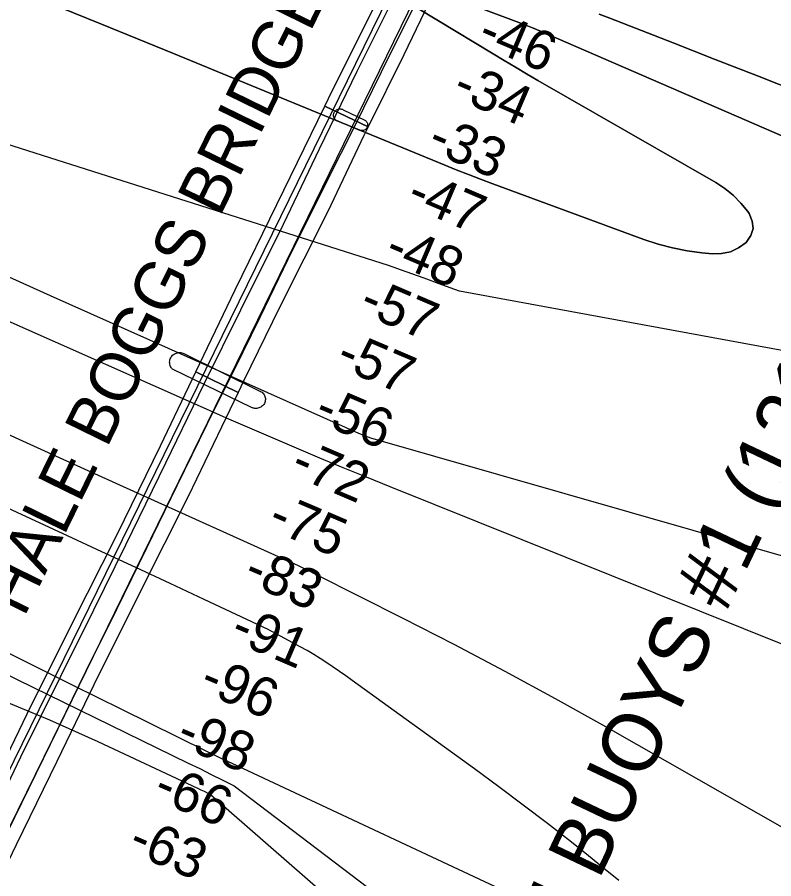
# Model space of a CAD drawing. Extents: x 3567028 to 3605064, y 510945 to 536587.
# Drawn here: x 3584347 to 3585638, y 525017 to 526486 of the extents above; entities that cross this region are included whole.
import ezdxf

# ---------------------------------------------------------------- set-up
doc = ezdxf.new("R2010")
doc.units = 0
for name, color, linetype in [('V-BRDG-IDEN', 7, 'Continuous'), ('V-BRDG-OTLN', 7, 'Continuous'), ('V-CHAN-DOCK', 7, 'Continuous'), ('V-CHAN-NAID', 7, 'Continuous'), ('V-RIVR-RANG', 7, 'Continuous'), ('V-ROAD-CNTR', 7, 'Continuous'), ('V-TOPO-DPTH', 7, 'Continuous'), ('V-TOPO-MAJR', 7, 'Continuous'), ('V-TOPO-MINR', 7, 'Continuous')]:
    doc.layers.add(name, color=color, linetype=linetype)

msp = doc.modelspace()

# ---------------------------------------------------------------- linework, layer by layer
at = {"layer": 'V-BRDG-OTLN'}
for points in [[(3585070.7, 526554.9), (3585007, 526422.2), (3584946.1, 526299.4), (3584871.9, 526334.4)], [(3584295, 525027.5), (3584349, 525135.2), (3584408.1, 525255.4), (3584464.2, 525371), (3584517.2, 525477.3), (3584568.7, 525581.5), (3584620.3, 525687.7), (3584671.3, 525792.5), (3584717.7, 525885.8), (3584761.7, 525974.7), (3584809.7, 526073.4), (3584875.3, 526206), (3584923.8, 526301.8), (3584983.4, 526423.4), (3585042.5, 526541.5)], [(3584302.6, 525119.1), (3584353.6, 525225.4), (3584421.8, 525362.9), (3584477.8, 525476), (3584532.9, 525586.7), (3584601.1, 525726.7), (3584666.8, 525862.2), (3584728.9, 525987.3), (3584801.6, 526133.3), (3584862.8, 526261.8), (3584927.4, 526393.9), (3584984.5, 526509.1)], [(3584871.9, 526334.4), (3584878.4, 526347.8), (3584954.3, 526500.4)]]:
    msp.add_lwpolyline(points, dxfattribs=at)
for points in [[(3584652, 525881.6), (3584719, 526021.4), (3584790.3, 526166.6), (3584871.9, 526334.4), (3584946.1, 526299.4), (3584938.7, 526284.6), (3584877.1, 526154.9), (3584795.1, 525992.3), (3584733.5, 525865.6), (3584724.3, 525846.4)], [(3584115.6, 524791.6), (3584124.6, 524811.7), (3584207.6, 524979.3), (3584294.2, 525154.5), (3584364.5, 525298.7), (3584441.4, 525453.8), (3584517.8, 525604.5), (3584591.6, 525755.6), (3584652, 525881.6), (3584724.3, 525846.4), (3584639.2, 525668.9), (3584557.8, 525507.8), (3584477.8, 525348.1), (3584415.2, 525217.5), (3584345.4, 525075.3), (3584271.5, 524922.7), (3584203.8, 524787), (3584189.5, 524758)]]:
    msp.add_lwpolyline(points, close=True, dxfattribs=at)
at = {"layer": 'V-CHAN-DOCK'}
for points in [[(3584931.8, 526293.2), (3584891.9, 526310), (3584890.6, 526310.9), (3584889.6, 526312), (3584888.7, 526313.2), (3584888, 526314.6), (3584887.4, 526316), (3584887.1, 526317.5), (3584887, 526319.1), (3584887.1, 526320.6), (3584887.4, 526322.1), (3584888, 526323.5), (3584888.7, 526324.9), (3584889.6, 526326.1), (3584890.7, 526327.2), (3584891.9, 526328.1), (3584893.2, 526328.9), (3584894.6, 526329.4), (3584896.1, 526329.8), (3584897.6, 526329.9), (3584899.2, 526329.9), (3584900.7, 526329.6), (3584902.1, 526329.1), (3584903.5, 526328.4), (3584940.4, 526310.6), (3584941.5, 526309.8), (3584942.5, 526308.9), (3584943.4, 526307.8), (3584944.1, 526306.6), (3584944.6, 526305.3), (3584944.9, 526303.9), (3584945, 526302.5), (3584944.9, 526301.1), (3584944.6, 526299.8), (3584944.2, 526298.5), (3584943.5, 526297.2), (3584942.7, 526296.1), (3584941.7, 526295.1), (3584940.6, 526294.3), (3584939.4, 526293.6), (3584938.1, 526293.2), (3584936.7, 526292.9), (3584935.3, 526292.8), (3584933.9, 526292.9), (3584932.6, 526293.2), (3584931.3, 526293.7)], [(3584746.9, 525820.6), (3584612, 525886.3), (3584610.7, 525887.7), (3584609.7, 525889.2), (3584608.8, 525890.9), (3584608.1, 525892.7), (3584607.7, 525894.5), (3584607.4, 525896.3), (3584607.3, 525898.2), (3584607.5, 525900.1), (3584607.8, 525901.9), (3584608.4, 525903.7), (3584609.1, 525905.4), (3584610.1, 525907), (3584611.2, 525908.5), (3584612.5, 525909.9), (3584613.9, 525911.1), (3584615.5, 525912.2), (3584617.1, 525913), (3584618.9, 525913.7), (3584620.7, 525914.2), (3584622.6, 525914.4), (3584624.4, 525914.5), (3584626.3, 525914.3), (3584628.2, 525914), (3584629.9, 525913.4), (3584631.7, 525912.6), (3584760.3, 525849.2), (3584761.9, 525848.6), (3584763.5, 525847.7), (3584764.9, 525846.7), (3584766.2, 525845.5), (3584767.4, 525844.2), (3584768.4, 525842.7), (3584769.3, 525841.2), (3584769.9, 525839.5), (3584770.4, 525837.8), (3584770.6, 525836.1), (3584770.7, 525834.3), (3584770.5, 525832.5), (3584770.2, 525830.8), (3584769.6, 525829.1), (3584768.9, 525827.5), (3584767.9, 525826), (3584766.9, 525824.6), (3584765.6, 525823.4), (3584764.2, 525822.3), (3584762.7, 525821.3), (3584761.1, 525820.6), (3584759.5, 525820), (3584757.7, 525819.6), (3584756, 525819.4), (3584753.9, 525819.3), (3584752.6, 525819.3), (3584750.8, 525819.6), (3584750, 525819.7), (3584748.5, 525820)]]:
    msp.add_lwpolyline(points, close=True, dxfattribs=at)
at = {"layer": 'V-ROAD-CNTR'}
for points in [[(3585493, 527565.5), (3585327.3, 527227.7), (3584995.7, 526552.3), (3583985.4, 524494)], [(3585525.1, 527547.7), (3585038.1, 526544.5), (3584025.1, 524473)]]:
    msp.add_lwpolyline(points, dxfattribs=at)
at = {"layer": 'V-TOPO-DPTH'}
for points in [[(3584996.2, 526555), (3585198.5, 526479), (3585212.3, 526473.7), (3585226, 526468.2), (3585239.7, 526462.6), (3585253.2, 526456.8), (3586182.5, 526053.9), (3586214.6, 526040), (3586246.7, 526026.2), (3586278.9, 526012.4), (3586311.1, 525998.7), (3586343.4, 525985.2), (3586375.7, 525971.7), (3586408.1, 525958.5), (3586440.5, 525945.4), (3586598.4, 525882.2), (3586709.9, 525837.6), (3586821.4, 525793.2), (3586932.9, 525748.8), (3587044.5, 525704.6), (3587479.1, 525532.5)], [(3587479.1, 525532.5), (3587044.5, 525704.6), (3586932.9, 525748.8), (3586821.4, 525793.2), (3586709.9, 525837.6), (3586598.4, 525882.2), (3586440.5, 525945.4), (3586408.1, 525958.5), (3586375.7, 525971.7), (3586343.4, 525985.2), (3586311.1, 525998.7), (3586278.9, 526012.4), (3586246.7, 526026.2), (3586214.6, 526040), (3586182.5, 526053.9), (3585253.2, 526456.8), (3585239.7, 526462.6), (3585226, 526468.2), (3585212.3, 526473.7), (3585198.5, 526479), (3584996.2, 526555)], [(3584368.6, 526524.5), (3584491.3, 526474.3), (3584614, 526424), (3584736.7, 526373.7), (3585075.7, 526234.3), (3585096.3, 526226), (3585117, 526217.8), (3585137.7, 526209.9), (3585158.5, 526202.1), (3585416.4, 526107.3), (3585440.6, 526099.4), (3585465.1, 526092.8), (3585490, 526088), (3585515.2, 526084.5), (3585532.9, 526082.7), (3585548.8, 526083.2), (3585563.8, 526086.2), (3585577.7, 526092.8), (3585590.6, 526102), (3585598.5, 526113.8), (3585602.6, 526125.9), (3585601, 526138.6), (3585595.7, 526151.7), (3585593.3, 526155), (3585581.5, 526169.3), (3585568.7, 526182.5), (3585554.3, 526193.9), (3585538.8, 526204.1), (3585235.5, 526378.4), (3585216.2, 526389.6), (3585197, 526400.8), (3585177.9, 526412.2), (3585158.9, 526423.7), (3584966.8, 526540.3)], [(3584966.8, 526540.3), (3585158.9, 526423.7), (3585177.9, 526412.2), (3585197, 526400.8), (3585216.2, 526389.6), (3585235.5, 526378.4), (3585538.8, 526204.1), (3585554.3, 526193.9), (3585568.7, 526182.5), (3585581.5, 526169.3), (3585593.3, 526155), (3585595.7, 526151.7), (3585601, 526138.6), (3585602.6, 526125.9), (3585598.5, 526113.8), (3585590.6, 526102), (3585577.7, 526092.8), (3585563.8, 526086.2), (3585548.8, 526083.2), (3585532.9, 526082.7), (3585515.2, 526084.5), (3585490, 526088), (3585465.1, 526092.8), (3585440.6, 526099.4), (3585416.4, 526107.3), (3585158.5, 526202.1), (3585137.7, 526209.9), (3585117, 526217.8), (3585096.3, 526226), (3585075.7, 526234.3), (3584736.7, 526373.7), (3584614, 526424), (3584491.3, 526474.3), (3584368.6, 526524.5)], [(3585340.1, 526491.5), (3585357.9, 526484.5), (3585466, 526442.2), (3585537.9, 526414.1), (3585609.8, 526386), (3585681.8, 526358), (3585753.7, 526330), (3586417.9, 526071.6), (3586418, 526071.5), (3586419.2, 526071.1), (3586419.4, 526071), (3587319.5, 525729.6)], [(3587319.5, 525729.6), (3586419.4, 526071), (3586419.2, 526071.1), (3586418, 526071.5), (3586417.9, 526071.6), (3585753.7, 526330), (3585681.8, 526358), (3585609.8, 526386), (3585537.9, 526414.1), (3585466, 526442.2), (3585357.9, 526484.5), (3585340.1, 526491.5)]]:
    msp.add_lwpolyline(points, dxfattribs=at)
at = {"layer": 'V-TOPO-MAJR'}
msp.add_lwpolyline([(3587331.5, 525377.6), (3587284.4, 525398), (3587220.9, 525425.2), (3587157.4, 525451.9), (3587093.6, 525478.1), (3587029.6, 525504), (3586315, 525788.9), (3586306.6, 525792), (3586298.1, 525795), (3586289.6, 525797.6), (3586281, 525799.9), (3586226.2, 525813.8), (3586223.3, 525814.4), (3586220.3, 525814.7), (3586217.4, 525814.6), (3586214.4, 525814.3), (3585101.8, 526019), (3585071.6, 526030.2), (3585041.3, 526041.3), (3585011, 526052.2), (3584980.6, 526062.9), (3583885.5, 526410.8)], dxfattribs=at)
at = {"layer": 'V-TOPO-MINR'}
for points in [[(3587479.1, 525532.5), (3587044.5, 525704.6), (3586932.9, 525748.8), (3586821.4, 525793.2), (3586709.9, 525837.6), (3586598.4, 525882.2), (3586440.5, 525945.4), (3586408.1, 525958.5), (3586375.7, 525971.7), (3586343.4, 525985.2), (3586311.1, 525998.7), (3586278.9, 526012.4), (3586246.7, 526026.2), (3586214.6, 526040), (3586182.5, 526053.9), (3585253.2, 526456.8), (3585239.7, 526462.6), (3585226, 526468.2), (3585212.3, 526473.7), (3585198.5, 526479), (3584996.2, 526555)], [(3584966.8, 526540.3), (3585158.9, 526423.7), (3585177.9, 526412.2), (3585197, 526400.8), (3585216.2, 526389.6), (3585235.5, 526378.4), (3585538.8, 526204.1), (3585554.3, 526193.9), (3585568.7, 526182.5), (3585581.5, 526169.3), (3585593.3, 526155), (3585595.7, 526151.7), (3585601, 526138.6), (3585602.6, 526125.9), (3585598.5, 526113.8), (3585590.6, 526102), (3585577.7, 526092.8), (3585563.8, 526086.2), (3585548.8, 526083.2), (3585532.9, 526082.7), (3585515.2, 526084.5), (3585490, 526088), (3585465.1, 526092.8), (3585440.6, 526099.4), (3585416.4, 526107.3), (3585158.5, 526202.1), (3585137.7, 526209.9), (3585117, 526217.8), (3585096.3, 526226), (3585075.7, 526234.3), (3584736.7, 526373.7), (3584614, 526424), (3584491.3, 526474.3), (3584368.6, 526524.5)], [(3587319.5, 525729.6), (3586419.4, 526071), (3586419.2, 526071.1), (3586418, 526071.5), (3586417.9, 526071.6), (3585753.7, 526330), (3585681.8, 526358), (3585609.8, 526386), (3585537.9, 526414.1), (3585466, 526442.2), (3585357.9, 526484.5), (3585340.1, 526491.5)], [(3586647.9, 525004.7), (3586517.7, 525060.8), (3586387.5, 525117), (3586092, 525244.8), (3586078, 525250.8), (3586063.9, 525256.6), (3586049.7, 525262.3), (3586035.5, 525267.8), (3585929.7, 525308.5), (3585862.6, 525334.4), (3585795.6, 525360.5), (3585728.7, 525386.9), (3585661.8, 525413.6), (3584983.3, 525685.6), (3584943.3, 525701.8), (3584903.3, 525718.2), (3584863.4, 525734.7), (3584823.6, 525751.5), (3584783.8, 525768.4), (3584744.1, 525785.5), (3584704.5, 525802.8), (3584665, 525820.2), (3583821.3, 526194.2)], [(3587300.5, 525043.8), (3587284.2, 525048.8), (3587267.9, 525053.8), (3587251.6, 525058.8), (3587062.9, 525117.3), (3586952.4, 525152), (3586842, 525187.2), (3586731.9, 525223.3), (3586622, 525259.8), (3586179.9, 525408.7), (3586158.3, 525416.1), (3586136.6, 525423.5), (3586115, 525431), (3586093.4, 525438.6), (3586071.8, 525446.2), (3586050.2, 525453.9), (3584950.3, 525768.3), (3584939.5, 525772.7), (3584928.7, 525777.2), (3584918, 525781.8), (3584907.3, 525786.5), (3584404.4, 526011), (3584304.1, 526056.3)], [(3585373.4, 525014.5), (3585347.5, 525035.7), (3585321.5, 525056.7), (3585292.6, 525079.6), (3585251.7, 525111.6), (3585210.6, 525143.2), (3585169, 525174.2), (3585127.1, 525204.9), (3584918.5, 525355.5), (3584907.8, 525363.2), (3584897, 525370.8), (3584886.2, 525378.3), (3584875.3, 525385.8), (3584864.2, 525393), (3584853.1, 525400), (3584841.7, 525406.6), (3584830.2, 525413.1), (3584790.4, 525434.7), (3584786.7, 525436.7), (3584783, 525438.6), (3584779.2, 525440.4), (3584775.5, 525442.2), (3584666.5, 525493.3), (3584608.2, 525520.6), (3584549.9, 525547.8), (3584491.5, 525575), (3584433.2, 525602), (3583674.5, 525953.4)], [(3585815.3, 525011.7), (3585800.5, 525020.7), (3585785.6, 525029.5), (3585770.6, 525038.1), (3585351.2, 525276.4), (3585265.6, 525324.1), (3585179.6, 525371), (3585092.9, 525416.6), (3585005.7, 525461.3), (3584856.5, 525536.4), (3584843.5, 525542.8), (3584830.6, 525549.1), (3584817.5, 525555.3), (3584804.4, 525561.3), (3584552.3, 525675), (3584413.1, 525737.9), (3584274.1, 525801.1)], [(3584028.3, 525512.8), (3584639.1, 525214.8), (3584658.8, 525205.2), (3584678.4, 525195.5), (3584697.9, 525185.6), (3584717.4, 525175.7), (3585482.7, 524594.9)], [(3584276.3, 525430.2), (3584359.1, 525388.8), (3584442, 525347.7), (3584525, 525306.6), (3584668.9, 525235.6), (3584680, 525230.2), (3584691, 525224.8), (3584702.1, 525219.5), (3584713.3, 525214.3), (3585242.8, 524966.9)], [(3584318.8, 525322.9), (3584402.3, 525288.4), (3584484.8, 525251.6), (3584654.9, 525172), (3584660.5, 525169.3), (3584666, 525166.6), (3584671.5, 525163.9), (3584677, 525161.1), (3585365.6, 524560.6)]]:
    msp.add_lwpolyline(points, dxfattribs=at)

# ---------------------------------------------------------------- texts
at = {"layer": 'V-BRDG-IDEN'}
msp.add_text('HALE BOGGS BRIDGE', height=83, rotation=63.9326, dxfattribs=at).set_placement((3584359, 525461.9))
at = {"layer": 'V-CHAN-NAID'}
msp.add_text('ADM BUOYS #1 (121.4)', height=100, rotation=64.5807, dxfattribs=at).set_placement((3585195.9, 524712.1))
at = {"layer": 'V-RIVR-RANG'}
for s, p in [('-46', (3585129.3, 526441.4)), ('-34', (3585086.6, 526350.9)), ('-33', (3585043.9, 526260.4)), ('-47', (3585008.3, 526166.9)), ('-48', (3584970.7, 526074.2)), ('-57', (3584927.3, 525984)), ('-57', (3584887.8, 525892.2)), ('-56', (3584850.7, 525799.3)), ('-72', (3584810.2, 525707.8)), ('-75', (3584771.6, 525615.5)), ('-83', (3584730.2, 525524.5)), ('-91', (3584707.4, 525425.5)), ('-96', (3584655, 525339.1)), ('-98', (3584615, 525247.5)), ('-66', (3584576, 525155.4)), ('-63', (3584533.5, 525064.8))]:
    msp.add_text(s, height=67, rotation=336.8616, dxfattribs=at).set_placement(p)

doc.saveas('drawing.dxf')
